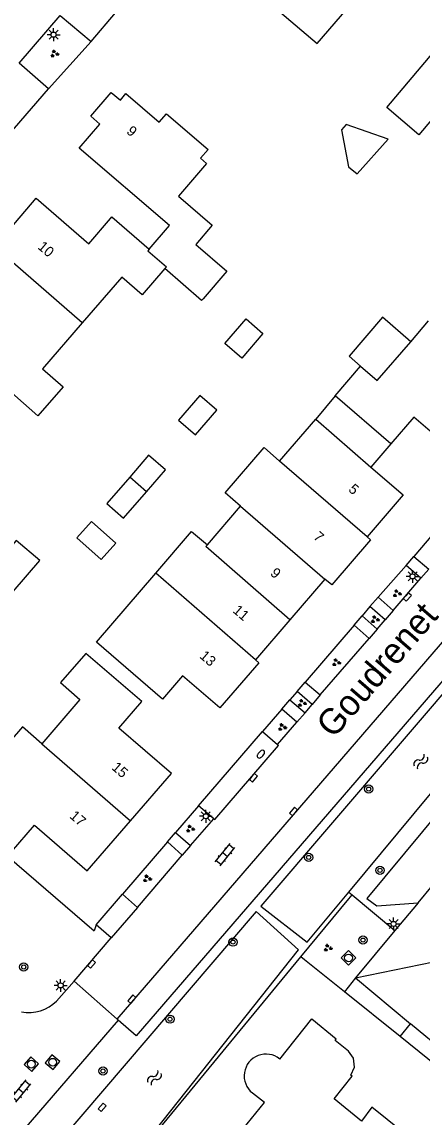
# Model space of a CAD drawing. Extents: x 136000 to 138005, y 398500 to 400500.
# Drawn here: x 137265.3 to 137304.3, y 398948.9 to 399055.6 of the extents above; entities that cross this region are included whole.
import ezdxf

# ---------------------------------------------------------------- set-up
doc = ezdxf.new("R2010")
doc.units = 0
for name, color, linetype in [('gg-afsc-erfafscheiding', 7, 'Continuous'), ('gg-afsc-hekwerk', 7, 'Continuous'), ('gg-anno-huisnummerreeks BGT', 7, 'Continuous'), ('gg-anno-openbare ruimte label', 7, 'Continuous'), ('gg-bbg-bijgebouw', 7, 'Continuous'), ('gg-bbg-gedigitaliseerde bijgebouw', 7, 'Continuous'), ('gg-bbg-hoofdgebouw', 7, 'Continuous'), ('gg-bbg-luifel en loopbrug', 7, 'Continuous'), ('gg-bbg-tussenscheiding', 7, 'Continuous'), ('gg-knt-verharding', 7, 'Continuous'), ('gg-kntw-bovenkant insteek waterloop', 7, 'Continuous'), ('gt-grn-groengrens', 7, 'Continuous'), ('gt-grn-vlakafsluiter', 7, 'Continuous'), ('gt-grn-weggrens', 7, 'Continuous'), ('gt-symb-boom', 7, 'Continuous'), ('gt-symb-brandkraan', 7, 'Continuous'), ('gt-symb-groenvak', 7, 'Continuous'), ('gt-symb-klinker verharding', 7, 'Continuous'), ('gt-symb-kolk', 7, 'Continuous'), ('gt-symb-kolk center center', 7, 'Continuous'), ('gt-symb-lichtmast', 7, 'Continuous'), ('gt-symb-rioolschacht', 7, 'Continuous'), ('gt-symb-watersymbool', 7, 'Continuous')]:
    doc.layers.add(name, color=color, linetype=linetype)

# ---------------------------------------------------------------- blocks, each defined once
blk = doc.blocks.new('gt0-LMAST')
at = {"layer": 'gt-symb-lichtmast'}
for p, q in [((-0.18, 0.17), (-0.45, 0.44)), ((-0.01, 0.25), (-0.01, 0.62)), ((0.17, 0.17), (0.44, 0.44)), ((-0.26, 0), (-0.63, 0)), ((-0.18, -0.18), (-0.45, -0.45)), ((-0.01, -0.25), (-0.01, -0.63)), ((0.44, -0.45), (0.17, -0.18)), ((0.24, 0), (0.62, 0))]:
    blk.add_line(p, q, dxfattribs=at)
blk.add_circle((-0.01, 0), 0.25, dxfattribs=at)
blk = doc.blocks.new('gt0-GRVAK')
at = {"layer": 'gt-symb-groenvak'}
for p, q in [((-0.11, 0.19), (-0.23, 0.24)), ((-0.18, 0.15), (0.09, 0.15)), ((-0.09, 0.21), (-0.16, 0.32)), ((-0.05, 0.21), (-0.05, 0.39)), ((0, 0.21), (0.06, 0.32)), ((0.01, 0.19), (0.13, 0.24)), ((0.26, -0.05), (0.2, 0.06)), ((0.3, -0.05), (0.3, 0.13)), ((0.35, -0.05), (0.41, 0.06)), ((-0.24, -0.23), (-0.36, -0.18)), ((-0.32, -0.26), (-0.05, -0.26)), ((-0.23, -0.21), (-0.29, -0.1)), ((-0.18, -0.2), (-0.18, -0.02)), ((-0.14, -0.21), (-0.07, -0.1)), ((-0.12, -0.23), (0, -0.18)), ((0.24, -0.07), (0.12, -0.02)), ((0.17, -0.11), (0.44, -0.11)), ((0.37, -0.07), (0.49, -0.02))]:
    blk.add_line(p, q, dxfattribs=at)
blk = doc.blocks.new('gt0-KOLK')
at = {"layer": 'gt-symb-kolk'}
blk.add_lwpolyline([(0, 0), (0.37, 0), (0.37, 0.4), (-0.38, 0.4), (-0.38, 0), (0, 0)], dxfattribs=at)
blk = doc.blocks.new('gt0-BR')
at = {"layer": 'gt-symb-brandkraan'}
for centre, radius, start, end in [((-0.24, 0), 0.206, 107.5669, 252.4331), ((0.6, -2.66), 3, 106.892, 107.5669), ((0, -0.69), 0.938, 73.108, 106.892), ((-0.6, -2.66), 3, 72.4331, 73.108), ((0.24, 0), 0.206, 287.567, 72.4331), ((0.6, 2.66), 3, 252.4331, 253.108), ((0, 0.69), 0.938, 253.108, 286.8921), ((-0.6, 2.66), 3, 286.8921, 287.567)]:
    blk.add_arc(centre, radius, start, end, dxfattribs=at)
blk = doc.blocks.new('gt0-BOOM')
at = {"layer": 'gt-symb-boom'}
for radius in [0.4, 0.2]:
    blk.add_circle((0, 0), radius, dxfattribs=at)
blk = doc.blocks.new('gt0-KL1')
at = {"layer": 'gt-symb-klinker verharding'}
for p, q in [((-1.15, 0.3), (1.15, 0.3)), ((-1, -0.3), (-1, 0.3)), ((-0.5, 0.3), (-0.5, 0.45)), ((0, -0.3), (0, 0.3)), ((0.5, 0.3), (0.5, 0.45)), ((1, -0.3), (1, 0.3)), ((-1.15, -0.3), (1.15, -0.3)), ((-0.5, -0.45), (-0.5, -0.3)), ((0.5, -0.45), (0.5, -0.3))]:
    blk.add_line(p, q, dxfattribs=at)
blk = doc.blocks.new('gt0-WA')
at = {"layer": 'gt-symb-watersymbool'}
for centre, start, end in [((-0.32, 0.02), 28.0725, 151.9275), ((0.43, 0.42), 208.0725, 331.9275), ((-0.32, -0.43), 28.0725, 151.9275), ((0.43, -0.03), 208.0725, 331.9275)]:
    blk.add_arc(centre, 0.425, start, end, dxfattribs=at)
blk = doc.blocks.new('gt0-RS')
at = {"layer": 'gt-symb-rioolschacht'}
blk.add_lwpolyline([(-0.5, -0.5), (0.5, -0.5), (0.5, 0.5), (-0.5, 0.5)], close=True, dxfattribs=at)
blk.add_circle((0, 0), 0.375, dxfattribs=at)
blk = doc.blocks.new('gt0-KOLKCC')
at = {"layer": 'gt-symb-kolk center center'}
blk.add_lwpolyline([(-0.38, 0.2), (0.37, 0.2), (0.37, -0.2), (-0.38, -0.2)], close=True, dxfattribs=at)

msp = doc.modelspace()

# ---------------------------------------------------------------- linework, layer by layer
at = {"layer": 'gg-afsc-erfafscheiding'}
for p, q in [((137272.07, 399053.73), (137274.43, 399056.51)), ((137272.07, 399053.73), (137267.89, 399049.12)), ((137305.37, 399005.72), (137303.52, 399003.54)), ((137302.76, 399002.69), (137300.03, 398999.58)), ((137299.23, 398998.69), (137298.47, 398997.76)), ((137297.71, 398996.86), (137292.92, 398991.32)), ((137292.16, 398990.41), (137291.44, 398989.59)), ((137290.65, 398988.68), (137288.75, 398986.5)), ((137251.42, 398985.06), (137272.37, 398967.1)), ((137282.53, 398979.27), (137280.27, 398976.66)), ((137279.5, 398975.75), (137275.11, 398970.65)), ((137296.76, 398961.15), (137292.86, 398964.27)), ((137302.2, 398956.81), (137296.76, 398961.15))]:
    msp.add_line(p, q, dxfattribs=at)
at = {"layer": 'gg-afsc-hekwerk'}
for p, q in [((137292.51, 398964.55), (137297.17, 398970.2)), ((137273.12, 398941.06), (137292.51, 398964.55))]:
    msp.add_line(p, q, dxfattribs=at)
at = {"layer": 'gg-bbg-bijgebouw'}
for points in [[(137305.47, 399052.72), (137308.59, 399050.05), (137303.99, 399044.65), (137300.87, 399047.31), (137305.47, 399052.72)], [(137286.74, 399022.89), (137285.09, 399024.31), (137287.17, 399026.71), (137288.81, 399025.29), (137286.74, 399022.89)], [(137280.59, 399016.83), (137282.23, 399015.41), (137284.31, 399017.82), (137282.67, 399019.24), (137280.59, 399016.83)], [(137277.45, 399009.87), (137279.3, 399012), (137277.66, 399013.42), (137275.82, 399011.29)], [(137275.82, 399011.29), (137273.58, 399008.71), (137275.22, 399007.29), (137277.45, 399009.87)], [(137272.11, 399006.97), (137270.66, 399005.36), (137273.04, 399003.25), (137274.48, 399004.87), (137272.11, 399006.97)]]:
    msp.add_lwpolyline(points, dxfattribs=at)
at = {"layer": 'gg-bbg-gedigitaliseerde bijgebouw'}
for points in [[(137296.91, 399045.65), (137296.48, 399045.11), (137297.14, 399041.53), (137298.01, 399040.85), (137301, 399044.21), (137296.91, 399045.65)], [(137262.17, 399002.08), (137264.45, 399000.13), (137267.05, 399003.17), (137264.76, 399005.12), (137262.17, 399002.08)]]:
    msp.add_lwpolyline(points, dxfattribs=at)
at = {"layer": 'gg-bbg-hoofdgebouw'}
for p, q in [((137303.21, 399024.48), (137304.96, 399026.53)), ((137295.86, 399019.21), (137298.33, 399022.1)), ((137301.28, 399014.53), (137295.86, 399019.21)), ((137290.42, 399012.85), (137293.95, 399016.93)), ((137293.95, 399016.93), (137299.34, 399012.27)), ((137288.92, 399014.17), (137290.42, 399012.85)), ((137283.39, 399004.68), (137286.63, 399008.46)), ((137278.38, 399001.94), (137281.86, 399005.99)), ((137281.86, 399005.99), (137283.39, 399004.68)), ((137294.85, 399001.36), (137291.42, 398997.39)), ((137291.42, 398997.39), (137288.08, 398993.5))]:
    msp.add_line(p, q, dxfattribs=at)
for points in [[(137304.07, 399076.23), (137297.44, 399078.44), (137296.96, 399077.07), (137296.48, 399077.23), (137293.83, 399074.13), (137293.77, 399074.2), (137288.6, 399068.22), (137288.85, 399068.01), (137289.12, 399067.92), (137289.15, 399068.01), (137295.27, 399065.89), (137293.05, 399059.64), (137290.47, 399056.63), (137294.09, 399053.53), (137302.96, 399063.82), (137302.72, 399064.02), (137302.19, 399063.41), (137300.24, 399065.09), (137304.07, 399076.23)], [(137277.73, 399033.51), (137279.7, 399035.79), (137270.91, 399043.35), (137272.92, 399045.68), (137272.03, 399046.45), (137274.03, 399048.77), (137274.91, 399048), (137275.46, 399048.65), (137278.68, 399045.86), (137279.4, 399046.69), (137283.47, 399043.2), (137282.73, 399042.35), (137283.31, 399041.85), (137280.57, 399038.67), (137283.85, 399035.82), (137282.27, 399033.95), (137285.3, 399031.34), (137282.98, 399028.67)], [(137262.64, 399033.73), (137266.69, 399038.47), (137271.85, 399034.03), (137273.95, 399036.48)], [(137273.95, 399036.48), (137274.09, 399036.64), (137277.73, 399033.51)], [(137271.18, 399026.32), (137267.32, 399021.85), (137269.34, 399020.1), (137266.87, 399017.25), (137261.51, 399021.96), (137263.74, 399024.57), (137258.58, 399028.99), (137262.64, 399033.73)], [(137279.25, 399031.6), (137277.05, 399029.05), (137275.04, 399030.78), (137271.18, 399026.32)], [(137282.98, 399028.67), (137282.83, 399028.49), (137279.25, 399031.6)], [(137298.33, 399022.1), (137299.96, 399020.7), (137303.21, 399024.48)], [(137311.66, 399020.61), (137308.51, 399016.97), (137309.1, 399016.46), (137307.24, 399014.28), (137306.65, 399014.81), (137306.47, 399014.59), (137303.53, 399017.13), (137301.28, 399014.53)], [(137286.63, 399008.46), (137285.12, 399009.75), (137288.92, 399014.17)], [(137299.34, 399012.27), (137302.48, 399009.55), (137298.97, 399005.46)], [(137298.97, 399005.46), (137299.3, 399005.17), (137295.51, 399000.78), (137294.85, 399001.36)], [(137288.08, 398993.5), (137288.41, 398993.21), (137284.61, 398988.82), (137280.98, 398991.93), (137279.02, 398989.66), (137272.58, 398995.22), (137278.38, 399001.94)], [(137275.91, 398977.81), (137279.89, 398982.41), (137274.75, 398986.83), (137276.99, 398989.43), (137271.54, 398994.12), (137269.08, 398991.27), (137270.96, 398989.64), (137267.26, 398985.31)], [(137267.26, 398985.31), (137265.36, 398986.95), (137261.35, 398982.32), (137258.47, 398984.82), (137256, 398981.96), (137264.3, 398974.78), (137266.55, 398977.38), (137271.69, 398972.94), (137275.91, 398977.81)], [(137290.44, 398954.6), (137293.57, 398958.5), (137295.96, 398956.57)], [(137302.42, 398947.5), (137299.44, 398949.91), (137298.42, 398948.56), (137295.76, 398950.73), (137297.52, 398952.92), (137297.38, 398953.04), (137297.73, 398953.82), (137297.65, 398954.67), (137297.16, 398955.36), (137295.85, 398956.41), (137295.96, 398956.57)], [(137286.86, 398947.77), (137288.95, 398950.36), (137287.79, 398951.29)]]:
    msp.add_lwpolyline(points, dxfattribs=at)
msp.add_arc((137289.1, 398952.96), 2.12, 50.7494, 231.817, dxfattribs=at)
at = {"layer": 'gg-bbg-luifel en loopbrug'}
for p, q in [((137295.86, 399019.21), (137293.95, 399016.93)), ((137301.28, 399014.53), (137299.34, 399012.27))]:
    msp.add_line(p, q, dxfattribs=at)
msp.add_lwpolyline([(137303.21, 399024.48), (137300.45, 399026.86), (137297.2, 399023.08), (137298.33, 399022.1)], dxfattribs=at)
at = {"layer": 'gg-bbg-tussenscheiding'}
for p, q in [((137271.18, 399026.32), (137262.64, 399033.73)), ((137298.97, 399005.46), (137290.42, 399012.85)), ((137277.45, 399009.87), (137275.82, 399011.29)), ((137286.63, 399008.46), (137294.85, 399001.36)), ((137288.08, 398993.5), (137278.38, 399001.94)), ((137267.26, 398985.31), (137275.91, 398977.81))]:
    msp.add_line(p, q, dxfattribs=at)
for points in [[(137277.73, 399033.51), (137277.58, 399033.34), (137279.4, 399031.77), (137279.25, 399031.6)], [(137291.42, 398997.39), (137283.24, 399004.52), (137283.39, 399004.68)]]:
    msp.add_lwpolyline(points, dxfattribs=at)
at = {"layer": 'gg-knt-verharding'}
for p, q in [((137265.03, 399051.61), (137269.05, 399056.27)), ((137269.05, 399056.27), (137272.07, 399053.73)), ((137267.89, 399049.12), (137265.03, 399051.61)), ((137261.62, 399041.87), (137267.89, 399049.12)), ((137274.6, 398958.49), (137333.76, 399027)), ((137302.76, 399002.69), (137303.52, 399003.54)), ((137304.21, 399001.43), (137302.76, 399002.69)), ((137303.52, 399003.54), (137304.97, 399002.32)), ((137304.97, 399002.32), (137304.21, 399001.43)), ((137301.49, 398998.31), (137304.21, 399001.43)), ((137299.23, 398998.69), (137300.03, 398999.58)), ((137300.03, 398999.58), (137301.49, 398998.31)), ((137300.71, 398997.4), (137299.23, 398998.69)), ((137297.71, 398996.86), (137298.47, 398997.76)), ((137298.47, 398997.76), (137299.94, 398996.49)), ((137299.94, 398996.49), (137300.71, 398997.4)), ((137301.49, 398998.31), (137300.71, 398997.4)), ((137299.16, 398995.57), (137297.71, 398996.86)), ((137299.94, 398996.49), (137299.16, 398995.57)), ((137294.39, 398990.07), (137299.16, 398995.57)), ((137292.16, 398990.41), (137292.92, 398991.32)), ((137292.92, 398991.32), (137294.39, 398990.07)), ((137293.6, 398989.14), (137292.16, 398990.41)), ((137294.39, 398990.07), (137293.6, 398989.14)), ((137290.65, 398988.68), (137291.44, 398989.59)), ((137291.44, 398989.59), (137292.92, 398988.34)), ((137292.92, 398988.34), (137293.6, 398989.14)), ((137292.12, 398987.43), (137290.65, 398988.68)), ((137292.92, 398988.34), (137292.12, 398987.43)), ((137303.93, 398969.83), (137319.7, 398988.77)), ((137290.23, 398985.25), (137292.12, 398987.43)), ((137282.53, 398979.27), (137288.75, 398986.5)), ((137288.75, 398986.5), (137290.23, 398985.25)), ((137284.01, 398978), (137282.53, 398979.27)), ((137281.76, 398975.41), (137284.01, 398978)), ((137279.5, 398975.75), (137280.27, 398976.66)), ((137280.27, 398976.66), (137281.76, 398975.41)), ((137280.94, 398974.47), (137279.5, 398975.75)), ((137281.76, 398975.41), (137280.94, 398974.47)), ((137276.58, 398969.36), (137280.94, 398974.47)), ((137272.55, 398967.68), (137275.11, 398970.65)), ((137275.11, 398970.65), (137276.58, 398969.36)), ((137303.93, 398969.83), (137301.68, 398967.12)), ((137276.58, 398969.36), (137274.01, 398966.41)), ((137274.01, 398966.41), (137272.55, 398967.68)), ((137270.4, 398962.17), (137274.01, 398966.41)), ((137301.68, 398967.12), (137297.84, 398962.5)), ((137268.7, 398960.24), (137270.4, 398962.17)), ((137270.4, 398962.17), (137274.6, 398958.49)), ((137297.84, 398962.5), (137303.19, 398958.02)), ((137274.7, 398958.39), (137265.5, 398947.72)), ((137274.6, 398958.49), (137274.7, 398958.39)), ((137302.2, 398956.81), (137303.19, 398958.02)), ((137307.43, 398954.52), (137303.19, 398958.02)), ((137306.87, 398952.99), (137302.2, 398956.81))]:
    msp.add_line(p, q, dxfattribs=at)
for points in [[(137335.67, 399025.4), (137276.46, 398956.86), (137274.7, 398958.39)], [(137325.49, 398992.72), (137316.97, 398991.94), (137298.95, 398970.23), (137299.9, 398969.53), (137303.93, 398969.83)], [(137284.01, 398978), (137284.11, 398977.93), (137287.73, 398982.12), (137290.32, 398985.14), (137290.23, 398985.25)]]:
    msp.add_lwpolyline(points, dxfattribs=at)
msp.add_arc((137265.98, 398963.06), 3.92, 259.6211, 313.9554, dxfattribs=at)
at = {"layer": 'gg-kntw-bovenkant insteek waterloop'}
for p, q in [((137297.17, 398970.87), (137320.29, 398998.65)), ((137293.11, 398966), (137297.17, 398970.87)), ((137288.16, 398968.98), (137267.69, 398945.09)), ((137288.59, 398969.48), (137293.11, 398966))]:
    msp.add_line(p, q, dxfattribs=at)
for points in [[(137320.29, 398998.65), (137320.3, 398998.65), (137331.04, 399012.5), (137332.71, 399015.43), (137331.7, 399017.06), (137329.54, 399017.26), (137288.59, 398969.48)], [(137274.73, 398943.11), (137292.27, 398965.23), (137288.16, 398968.98)]]:
    msp.add_lwpolyline(points, dxfattribs=at)
at = {"layer": 'gt-grn-groengrens'}
for p, q in [((137297.17, 398970.87), (137297.5, 398970.59)), ((137297.17, 398970.2), (137297.5, 398970.59)), ((137297.5, 398970.59), (137301.68, 398967.12)), ((137292.86, 398964.27), (137292.51, 398964.55)), ((137297.84, 398962.5), (137296.76, 398961.15))]:
    msp.add_line(p, q, dxfattribs=at)
at = {"layer": 'gt-grn-vlakafsluiter'}
msp.add_line((137272.55, 398967.68), (137272.37, 398967.1), dxfattribs=at)
at = {"layer": 'gt-grn-weggrens'}
msp.add_line((137297.84, 398962.5), (137305.45, 398964.07), dxfattribs=at)

# ---------------------------------------------------------------- block references
at = {"layer": 'gt-symb-boom'}
for p in [(137299.12, 398980.9), (137293.27, 398974.24), (137300.22, 398972.98), (137285.89, 398965.99), (137298.56, 398966.19), (137265.49, 398963.57), (137279.75, 398958.48), (137273.22, 398953.43)]:
    msp.add_blockref('gt0-BOOM', p, dxfattribs=at)
at = {"layer": 'gt-symb-brandkraan', "rotation": 48.00000872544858}
msp.add_blockref('gt0-BR', (137288.61, 398984.3), dxfattribs=at)
at = {"layer": 'gt-symb-groenvak'}
for p in [(137268.48, 399052.54), (137301.87, 398999.95), (137299.72, 398997.43), (137295.95, 398993.23), (137292.61, 398989.27), (137290.68, 398986.92), (137281.71, 398977.04), (137277.51, 398972.18), (137295.13, 398965.42)]:
    msp.add_blockref('gt0-GRVAK', p, dxfattribs=at)
at = {"layer": 'gt-symb-klinker verharding'}
for p, rotation in [((137285.12, 398974.5), 50.72268850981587), ((137265.23, 398951.48), 50.72268851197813)]:
    msp.add_blockref('gt0-KL1', p, dxfattribs=dict(at, rotation=rotation))
at = {"layer": 'gt-symb-kolk'}
for p, rotation in [((137302.73, 398999.73), -131.27211657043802), ((137287.73, 398982.12), -130.8624064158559), ((137291.95, 398978.58), 49.17506471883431), ((137271.94, 398963.98), -130.37762976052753), ((137276.18, 398960.31), 49.17506471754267)]:
    msp.add_blockref('gt0-KOLK', p, dxfattribs=dict(at, rotation=rotation))
at = {"layer": 'gt-symb-kolk center center', "rotation": 47.7147516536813}
msp.add_blockref('gt0-KOLKCC', (137273.14, 398949.89), dxfattribs=at)
at = {"layer": 'gt-symb-lichtmast'}
for p in [(137268.41, 399054.39), (137303.41, 399001.62), (137283.24, 398978.25), (137301.55, 398967.76), (137269.1, 398961.77)]:
    msp.add_blockref('gt0-LMAST', p, dxfattribs=at)
at = {"layer": 'gt-symb-rioolschacht'}
for p, rotation in [((137297.15, 398964.45), 135.48623256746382), ((137266.23, 398954.1), 48.24275297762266), ((137268.3, 398954.29), 50.59775871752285)]:
    msp.add_blockref('gt0-RS', p, dxfattribs=dict(at, rotation=rotation))
at = {"layer": 'gt-symb-watersymbool'}
for p, rotation in [((137304.16, 398983.54), 49.746814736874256), ((137278.2, 398952.72), 49.74681473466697)]:
    msp.add_blockref('gt0-WA', p, dxfattribs=dict(at, rotation=rotation))

# ---------------------------------------------------------------- texts
at = {"layer": 'gg-anno-huisnummerreeks BGT'}
for s, rotation, p in [('9', 319.2, (137275.43, 399044.86)), ('10', 319.5, (137266.78, 399033.61)), ('5', 319.4, (137297.07, 399009.98)), ('7', 319.2, (137293.65, 399005.34)), ('9', 319.3, (137289.45, 399001.81)), ('11', 319.3, (137285.8, 398998.18)), ('13', 319.1, (137282.56, 398993.75)), ('15', 319.1, (137273.99, 398982.89)), ('17', 319.1, (137269.89, 398978.16))]:
    msp.add_text(s, height=1, rotation=rotation, dxfattribs=at).set_placement(p)
at = {"layer": 'gg-anno-openbare ruimte label'}
msp.add_text('Goudrenet', height=2.5, rotation=49.2, dxfattribs=at).set_placement((137295.69, 398985.74))

doc.saveas('drawing.dxf')
